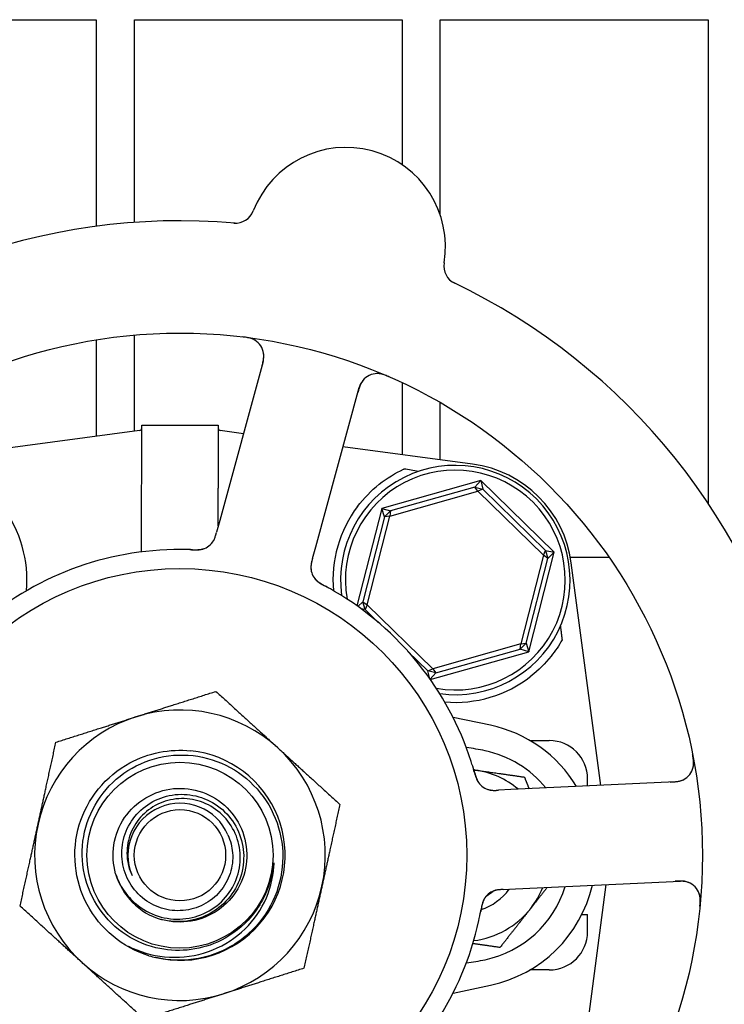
# Model space of a CAD drawing. Header units: inches. Extents: x 24 to 1128, y -69 to 748.
# Tile 637 of 656: x 759.8 to 762.1, y 607.18 to 610.4. Entities that reach past the tile are written whole.
import ezdxf

# ---------------------------------------------------------------- set-up
doc = ezdxf.new("R2010")
doc.units = ezdxf.units.IN
doc.header["$LTSCALE"] = 32
doc.header["$MEASUREMENT"] = 0
doc.layers.add('Visible (ANSI)', color=7, linetype='Continuous', lineweight=30)

msp = doc.modelspace()

# ---------------------------------------------------------------- linework, layer by layer
at = {"layer": 'Visible (ANSI)'}
for p, q in [((759.17313, 610.40103), (760.04813, 610.40103)), ((760.04813, 610.40103), (760.04813, 609.72535)), ((760.17313, 609.73817), (760.17313, 610.40103)), ((760.17313, 610.40103), (761.04813, 610.40103)), ((761.04813, 610.40103), (761.04813, 609.92682)), ((761.17313, 609.7617), (761.17313, 610.40103)), ((761.17313, 610.40103), (762.04813, 610.40103)), ((762.04813, 610.40103), (762.04813, 608.82043)), ((760.04813, 609.35389), (760.04813, 609.03829)), ((760.17313, 609.05493), (760.17313, 609.36951)), ((760.5943, 609.28339), (760.45236, 608.76308)), ((760.76591, 608.67755), (760.90784, 609.19786)), ((761.04813, 609.21404), (761.04813, 608.97815)), ((761.17313, 608.96151), (761.17313, 609.14891)), ((760.19722, 608.90117), (760.19722, 609.07478)), ((760.19722, 609.07478), (760.44722, 609.07478)), ((760.44722, 609.07478), (760.44722, 608.90117)), ((760.19044, 609.05724), (759.36556, 608.94743)), ((760.52985, 609.04714), (760.45401, 609.05724)), ((761.27889, 608.94743), (760.85492, 609.00387)), ((761.30506, 608.89373), (760.98201, 608.80287)), ((761.28556, 608.87202), (761.00996, 608.7945)), ((761.28556, 608.87202), (761.30506, 608.89373)), ((761.28556, 608.87202), (761.31179, 608.86534)), ((761.29615, 608.85876), (761.28556, 608.87202)), ((761.30506, 608.89373), (761.31179, 608.86534)), ((761.54527, 608.65939), (761.30506, 608.89373)), ((760.19695, 608.66065), (760.19695, 608.86907)), ((760.4475, 608.74526), (760.4475, 608.86907)), ((761.00784, 608.77767), (761.29615, 608.85876)), ((761.31179, 608.86534), (761.29615, 608.85876)), ((761.29615, 608.85876), (761.51054, 608.64962)), ((761.51672, 608.66542), (761.31179, 608.86534)), ((760.98201, 608.80287), (760.90082, 608.48414)), ((760.99107, 608.77513), (760.9204, 608.49769)), ((760.93391, 608.48744), (761.00784, 608.77767)), ((760.98201, 608.80287), (761.00996, 608.7945)), ((760.99107, 608.77513), (760.98201, 608.80287)), ((760.99107, 608.77513), (761.00996, 608.7945)), ((761.00784, 608.77767), (760.99107, 608.77513)), ((761.00996, 608.7945), (761.00784, 608.77767)), ((760.45236, 608.76308), (760.44186, 608.72458)), ((760.75541, 608.63907), (760.76591, 608.67755)), ((761.51054, 608.64962), (761.43661, 608.35939)), ((761.46244, 608.33419), (761.54527, 608.65939)), ((761.51054, 608.64962), (761.51672, 608.66542)), ((761.52405, 608.63937), (761.51054, 608.64962)), ((761.51672, 608.66542), (761.52405, 608.63937)), ((761.51672, 608.66542), (761.54527, 608.65939)), ((761.54527, 608.65939), (761.52405, 608.63937)), ((761.45338, 608.36193), (761.52405, 608.63937)), ((761.72485, 608.64228), (761.59845, 608.64228)), ((761.69805, 607.8971), (761.60112, 608.62519)), ((760.9038, 608.48202), (760.9204, 608.49769)), ((760.9204, 608.49769), (760.93391, 608.48744)), ((760.92773, 608.47164), (760.9204, 608.49769)), ((760.93391, 608.48744), (760.92773, 608.47164)), ((761.1483, 608.2783), (760.93391, 608.48744)), ((760.92773, 608.47164), (760.91418, 608.4745)), ((760.92773, 608.47164), (760.97033, 608.43008)), ((761.43661, 608.35939), (761.1483, 608.2783)), ((761.45338, 608.36193), (761.43448, 608.34256)), ((761.43448, 608.34256), (761.43661, 608.35939)), ((761.43661, 608.35939), (761.45338, 608.36193)), ((761.45338, 608.36193), (761.46244, 608.33419)), ((761.06749, 608.3353), (761.13266, 608.27172)), ((761.14033, 608.24359), (761.46244, 608.33419)), ((761.15889, 608.26504), (761.43448, 608.34256)), ((761.46244, 608.33419), (761.43448, 608.34256)), ((761.13266, 608.27172), (761.1483, 608.2783)), ((761.15889, 608.26504), (761.13266, 608.27172)), ((761.13882, 608.24574), (761.13266, 608.27172)), ((761.15889, 608.26504), (761.14002, 608.24403)), ((761.1483, 608.2783), (761.15889, 608.26504)), ((761.33677, 608.09345), (761.21496, 608.11912)), ((761.46619, 608.04353), (761.5294, 608.04353)), ((761.94213, 607.90879), (761.40342, 607.88299)), ((761.6544, 607.89501), (761.6544, 607.91853)), ((761.40342, 607.88299), (761.36355, 607.88109)), ((761.41896, 607.55837), (761.95767, 607.58417)), ((761.37913, 607.55646), (761.41896, 607.55837)), ((761.60112, 606.71187), (761.7157, 607.57258)), ((761.63586, 607.47478), (761.6544, 607.47478)), ((761.6544, 607.41853), (761.6544, 607.47478)), ((761.5294, 607.29353), (761.46619, 607.29353)), ((761.21496, 607.21794), (761.33677, 607.24361))]:
    msp.add_line(p, q, dxfattribs=at)
for radius in [1.7075, 0.9375, 0.30408, 0.14917]:
    msp.add_circle((760.32222, 607.66853), radius, dxfattribs=at)
for centre, radius, start, end in [((760.86501, 609.65833), 0.325, 350.66113, 158.82247), ((760.50368, 609.79831), 0.0625, 265.1302, 338.82247), ((760.32222, 607.66853), 2.075, 84.99965, 136.48395), ((761.24737, 609.59545), 0.0625, 170.66113, 244.3534), ((760.32222, 607.66853), 2.075, 12.99965, 64.48395), ((760.534, 609.29984), 0.0625, 344.7418, 82.60325), ((760.96814, 609.18141), 0.0625, 66.88035, 164.7418), ((760.18941, 609.06498), 0.00781, 277.58266, 0), ((760.45504, 609.06498), 0.00781, 180, 262.41734), ((761.22222, 608.56853), 0.375, 262.17396, 187.82604), ((761.2294, 608.57571), 0.375, 7.58266, 82.41734), ((761.22222, 608.56853), 0.35938, 260.02465, 189.97535), ((759.42222, 608.56853), 0.4, 355.00108, 37.02739), ((761.22222, 608.56853), 0.4, 142.97261, 184.99892), ((760.37843, 608.72954), 0.0625, 287.2706, 328.30345), ((760.32222, 607.66853), 1, 89.83299, 131.65061), ((760.81257, 608.61112), 0.0625, 182.31583, 222.22862), ((760.32222, 607.66853), 1, 17.83299, 59.65061), ((761.22222, 608.56853), 0.4, 265.00108, 308.18136), ((760.32222, 607.66853), 0.475, 47.64769, 107.64769), ((760.32222, 607.66853), 0.475, 107.64769, 167.64769), ((761.24722, 607.66853), 0.43425, 31.17296, 78.0993), ((761.5294, 607.91853), 0.125, 0, 90), ((760.32222, 607.66853), 0.34375, 256.81176, 84.08625), ((760.32222, 607.66853), 0.34375, 256.81176, 84.08625), ((760.32222, 607.66853), 0.475, 347.64769, 47.64769), ((761.24722, 607.66853), 0.34909, 39.05816, 78.0993), ((761.93914, 607.97122), 0.0625, 272.7418, 10.60325), ((761.24722, 607.66853), 0.2815, 81.86636, 82.81527), ((761.24722, 607.66853), 0.2815, 50.00252, 81.86636), ((761.34868, 607.94294), 0.0625, 215.2706, 256.30345), ((760.32222, 607.66853), 0.17, 22.97308, 202.97308), ((760.32222, 607.66853), 0.475, 167.64769, 227.64769), ((760.32222, 607.66853), 0.21875, 196.09118, 253.65421), ((761.96066, 607.52174), 0.0625, 354.88035, 92.7418), ((760.32222, 607.66853), 0.475, 287.64769, 347.64769), ((761.24722, 607.66853), 0.18733, 288.39093, 323.59902), ((761.3702, 607.49346), 0.0625, 110.31583, 150.22862), ((761.24722, 607.66853), 0.34909, 281.9007, 342.94151), ((761.24722, 607.66853), 0.1535, 300.06048, 310.05875), ((761.24722, 607.66853), 0.43425, 281.9007, 346.93978), ((761.24722, 607.66853), 0.2815, 321.86636, 337.90218), ((761.24722, 607.66853), 0.2815, 277.18473, 321.86636), ((760.32222, 607.66853), 1, 305.83299, 347.65061), ((760.32222, 607.66853), 2.075, 300.99965, 352.48395), ((761.5294, 607.41853), 0.125, 270, 0), ((760.32222, 607.66853), 0.34375, 252.85926, 256.81176), ((760.32222, 607.66853), 0.475, 227.64769, 287.64769)]:
    msp.add_arc(centre, radius, start, end, dxfattribs=at)
msp.add_ellipse((758.21239, 609.16649), major_axis=(4.33091, -0.57653), ratio=0.0429148, start_param=0.8462542, end_param=0.8607442, dxfattribs=at)
for points, knots in [([(760.56759, 609.35255), (760.56711, 609.35284), (760.56649, 609.35321), (760.56431, 609.35442), (760.56254, 609.35532), (760.55879, 609.35689), (760.5571, 609.35753), (760.55294, 609.3589), (760.55032, 609.35965), (760.54532, 609.36085), (760.54292, 609.36135), (760.5379, 609.36225), (760.53525, 609.36265), (760.53107, 609.36321), (760.52948, 609.36341), (760.52786, 609.3636)], [0.10313051, 0.10313051, 0.10313051, 0.10313051, 0.11603195, 0.11603195, 0.14472133, 0.14472133, 0.16305354, 0.16305354, 0.18481804, 0.18481804, 0.20320409, 0.20320409, 0.22373688, 0.22373688, 0.23709217, 0.23709217, 0.23709217, 0.23709217]), ([(760.58996, 609.26749), (760.59012, 609.26809), (760.59029, 609.26869), (760.59082, 609.27066), (760.59119, 609.27203), (760.59291, 609.27857), (760.59407, 609.28362), (760.59544, 609.2917), (760.59582, 609.29509), (760.59627, 609.30365), (760.59582, 609.30883), (760.59522, 609.31237), (760.59515, 609.31271), (760.59509, 609.31302)], [0, 0, 0, 0, 0.00480624, 0.00480624, 0.01589597, 0.01589597, 0.05833405, 0.05833405, 0.09384638, 0.09384638, 0.15340885, 0.15340885, 0.16065924, 0.16065924, 0.16065924, 0.16065924]), ([(760.92258, 609.2242), (760.92212, 609.2237), (760.92158, 609.22308), (760.91942, 609.22047), (760.91794, 609.21847), (760.91438, 609.21256), (760.91242, 609.2087), (760.90925, 609.20094), (760.90794, 609.19721), (760.9062, 609.19157), (760.9057, 609.18987), (760.90464, 609.18614), (760.90408, 609.18407), (760.90352, 609.18203)], [0.11682073, 0.11682073, 0.11682073, 0.11682073, 0.13209763, 0.13209763, 0.17640846, 0.17640846, 0.22121697, 0.22121697, 0.25582457, 0.25582457, 0.27005755, 0.27005755, 0.2865375, 0.2865375, 0.2865375, 0.2865375]), ([(761.00583, 609.23322), (761.00508, 609.23354), (761.00434, 609.23386), (761.0012, 609.23522), (760.9987, 609.23627), (760.99403, 609.23808), (760.99186, 609.23887), (760.9871, 609.24045), (760.98444, 609.24122), (760.98013, 609.2423), (760.97836, 609.24267), (760.97501, 609.24326), (760.97343, 609.24347), (760.97029, 609.24378), (760.96875, 609.24385), (760.96685, 609.24388), (760.96629, 609.24388), (760.96585, 609.24387)], [0, 0, 0, 0, 0.00673636, 0.00673636, 0.02806078, 0.02806078, 0.0453371, 0.0453371, 0.06652159, 0.06652159, 0.08352225, 0.08352225, 0.101589, 0.101589, 0.12223492, 0.12223492, 0.13206643, 0.13206643, 0.13206643, 0.13206643]), ([(760.90289, 608.80941), (760.92292, 608.83597), (760.94722, 608.86088), (760.99939, 608.9024), (761.02732, 608.91896), (761.05334, 608.93113), (761.05385, 608.93137), (761.05436, 608.9316)], [2.42631307, 2.42631307, 2.42631307, 2.42631307, 2.67966435, 2.67966435, 2.93613641, 2.93613641, 2.94128789, 2.94128789, 2.94128789, 2.94128789]), ([(760.19695, 608.86907), (760.19695, 608.86916), (760.19695, 608.86926), (760.19695, 608.86962), (760.19695, 608.86988), (760.19695, 608.87056), (760.19695, 608.87096), (760.19695, 608.87254), (760.19696, 608.87371), (760.19699, 608.87757), (760.19702, 608.88008), (760.19708, 608.88418), (760.1971, 608.88547), (760.19712, 608.88671)], [0.065326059, 0.065326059, 0.065326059, 0.065326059, 0.065886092, 0.065886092, 0.067505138, 0.067505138, 0.069967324, 0.069967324, 0.077104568, 0.077104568, 0.093330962, 0.093330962, 0.101340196, 0.101340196, 0.101340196, 0.101340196]), ([(760.44733, 608.88671), (760.44739, 608.88254), (760.44746, 608.8781), (760.44749, 608.87254), (760.4475, 608.87185), (760.4475, 608.87078), (760.4475, 608.87041), (760.4475, 608.8698), (760.4475, 608.86956), (760.4475, 608.86924), (760.4475, 608.86916), (760.4475, 608.86907)], [0.027184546, 0.027184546, 0.027184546, 0.027184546, 0.056924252, 0.056924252, 0.061161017, 0.061161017, 0.063446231, 0.063446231, 0.064876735, 0.064876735, 0.065401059, 0.065401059, 0.065401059, 0.065401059]), ([(760.42754, 608.69088), (760.42771, 608.6911), (760.42789, 608.69134), (760.42858, 608.69227), (760.42911, 608.69302), (760.43059, 608.69522), (760.43153, 608.69675), (760.43411, 608.70143), (760.43565, 608.70486), (760.43801, 608.71123), (760.43894, 608.71418), (760.43977, 608.71702)], [0.094581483, 0.094581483, 0.094581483, 0.094581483, 0.09763665, 0.09763665, 0.105884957, 0.105884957, 0.120706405, 0.120706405, 0.149461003, 0.149461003, 0.172558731, 0.172558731, 0.172558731, 0.172558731]), ([(760.43109, 608.69587), (760.43109, 608.69587), (760.43109, 608.69587), (760.43111, 608.6959), (760.43115, 608.69596), (760.43132, 608.69624), (760.43149, 608.6965), (760.43225, 608.69776), (760.43322, 608.69946), (760.43441, 608.70192), (760.4347, 608.70256), (760.43625, 608.70607), (760.43741, 608.70924), (760.43916, 608.71492), (760.43968, 608.7167), (760.44047, 608.71951), (760.44074, 608.72049), (760.44129, 608.72247), (760.44157, 608.7235), (760.44184, 608.72452)], [0.05598665, 0.05598665, 0.05598665, 0.05598665, 0.056873, 0.056873, 0.0600697, 0.0600697, 0.06858048, 0.06858048, 0.09786866, 0.09786866, 0.10758076, 0.10758076, 0.14991048, 0.14991048, 0.16694482, 0.16694482, 0.17567446, 0.17567446, 0.18444701, 0.18444701, 0.18444701, 0.18444701]), ([(760.36273, 608.66771), (760.35475, 608.66802), (760.34346, 608.66835), (760.33353, 608.66847), (760.33062, 608.6685), (760.32781, 608.66852), (760.32514, 608.66853)], [0.48416631, 0.48416631, 0.48416631, 0.48416631, 0.88318571, 0.88318571, 0.88318571, 1, 1, 1, 1]), ([(760.35463, 608.668), (760.3579, 608.6679), (760.36114, 608.66778), (760.36711, 608.66764), (760.36984, 608.66761), (760.37494, 608.66765), (760.37735, 608.66771), (760.38129, 608.66789), (760.3829, 608.66799), (760.38642, 608.66829), (760.38824, 608.66849), (760.39148, 608.66895), (760.39291, 608.6692), (760.39615, 608.66986), (760.39774, 608.67028), (760.40051, 608.67113), (760.40174, 608.67157), (760.40277, 608.67198)], [0, 0, 0, 0, 0.02532919, 0.02532919, 0.04592781, 0.04592781, 0.06431613, 0.06431613, 0.07801539, 0.07801539, 0.09688899, 0.09688899, 0.1175537, 0.1175537, 0.15067695, 0.15067695, 0.17984281, 0.17984281, 0.17984281, 0.17984281]), ([(760.36274, 608.66771), (760.36365, 608.66767), (760.36454, 608.66763), (760.36636, 608.66756), (760.36727, 608.66753), (760.37062, 608.66741), (760.37312, 608.66735), (760.37802, 608.66735), (760.38048, 608.66742), (760.38417, 608.66763), (760.38556, 608.66775), (760.38877, 608.6681), (760.39047, 608.66836), (760.39307, 608.66886), (760.39409, 608.66909), (760.39605, 608.66958), (760.39699, 608.66986), (760.39768, 608.67007), (760.39781, 608.67011), (760.39781, 608.67011)], [0, 0, 0, 0, 0.00712604, 0.00712604, 0.01419238, 0.01419238, 0.03284312, 0.03284312, 0.05207098, 0.05207098, 0.06472354, 0.06472354, 0.08419423, 0.08419423, 0.09866358, 0.09866358, 0.11516786, 0.11516786, 0.12167905, 0.12167905, 0.12167905, 0.12167905]), ([(760.75537, 608.63891), (760.75511, 608.63798), (760.75485, 608.63703), (760.75436, 608.63519), (760.75411, 608.63429), (760.75342, 608.63167), (760.75299, 608.62999), (760.75233, 608.62728), (760.75208, 608.6262), (760.75118, 608.62208), (760.75074, 608.61945), (760.75026, 608.61543), (760.75011, 608.6134), (760.75008, 608.61037), (760.75009, 608.60954), (760.75013, 608.60832), (760.75015, 608.60786), (760.75016, 608.60765), (760.75016, 608.60763), (760.75016, 608.60763)], [0, 0, 0, 0, 0.00805947, 0.00805947, 0.01607833, 0.01607833, 0.0318321, 0.0318321, 0.04288224, 0.04288224, 0.07619177, 0.07619177, 0.108399, 0.108399, 0.1204764, 0.1204764, 0.12953115, 0.12953115, 0.13163232, 0.13163232, 0.13163232, 0.13163232]), ([(760.75326, 608.63105), (760.75301, 608.63003), (760.75276, 608.629), (760.75182, 608.62495), (760.75121, 608.62182), (760.75042, 608.61588), (760.75021, 608.61299), (760.75019, 608.60853), (760.75025, 608.60684), (760.75043, 608.60457), (760.7505, 608.60389), (760.75059, 608.60312), (760.7506, 608.60297), (760.75062, 608.60284)], [0.01683363, 0.01683363, 0.01683363, 0.01683363, 0.024996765, 0.024996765, 0.048690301, 0.048690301, 0.071674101, 0.071674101, 0.086017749, 0.086017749, 0.092484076, 0.092484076, 0.093980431, 0.093980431, 0.093980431, 0.093980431]), ([(760.76224, 608.57405), (760.76257, 608.57363), (760.76291, 608.5732), (760.76389, 608.57202), (760.76458, 608.57122), (760.7658, 608.56995), (760.76613, 608.56962), (760.76745, 608.5683), (760.76863, 608.5672), (760.77129, 608.56496), (760.77266, 608.56386), (760.7753, 608.56189), (760.77647, 608.56106), (760.77984, 608.55874), (760.78227, 608.55718), (760.78689, 608.55436), (760.78907, 608.55308), (760.7941, 608.55023), (760.79695, 608.54867), (760.80048, 608.54675), (760.80117, 608.54638), (760.80185, 608.546)], [0.13529988, 0.13529988, 0.13529988, 0.13529988, 0.1504163, 0.1504163, 0.17862375, 0.17862375, 0.18801437, 0.18801437, 0.21370501, 0.21370501, 0.23365386, 0.23365386, 0.24706172, 0.24706172, 0.26969875, 0.26969875, 0.28871804, 0.28871804, 0.31389264, 0.31389264, 0.31994869, 0.31994869, 0.31994869, 0.31994869]), ([(760.76571, 608.56975), (760.76571, 608.56975), (760.76576, 608.56969), (760.76602, 608.5694), (760.76634, 608.56905), (760.76725, 608.56811), (760.76789, 608.56746), (760.76994, 608.56553), (760.77156, 608.56414), (760.77471, 608.56175), (760.77608, 608.56076), (760.77864, 608.55905), (760.77977, 608.55833), (760.7828, 608.55646), (760.78479, 608.55529), (760.78894, 608.55296), (760.79114, 608.55178), (760.79374, 608.55039), (760.79423, 608.55013), (760.79471, 608.54987)], [0.07093315, 0.07093315, 0.07093315, 0.07093315, 0.07636583, 0.07636583, 0.08666451, 0.08666451, 0.09983227, 0.09983227, 0.12422952, 0.12422952, 0.14000403, 0.14000403, 0.15098747, 0.15098747, 0.16837574, 0.16837574, 0.18725581, 0.18725581, 0.19162474, 0.19162474, 0.19162474, 0.19162474]), ([(760.8275, 608.53149), (760.81921, 608.53634), (760.80878, 608.54223), (760.80019, 608.54691), (760.79823, 608.54797), (760.79643, 608.54895), (760.79479, 608.54983)], [0, 0, 0, 0, 0.41999651, 0.41999651, 0.41999651, 0.51583384, 0.51583384, 0.51583384, 0.51583384]), ([(761.57115, 608.37295), (761.56116, 608.35512), (761.5491, 608.3369), (761.51616, 608.29551), (761.49354, 608.27303), (761.46949, 608.25411)], [0.52955844, 0.52955844, 0.52955844, 0.52955844, 0.6981502, 0.6981502, 0.92955653, 0.92955653, 0.92955653, 0.92955653]), ([(760.22091, 607.34005), (760.13528, 607.36646), (760.06098, 607.4278), (760.01885, 607.50689), (759.97672, 607.58595), (759.96724, 607.68179), (759.99305, 607.76757), (760.01885, 607.85332), (760.0796, 607.92798), (760.15831, 607.97068), (760.21877, 608.00348), (760.28926, 608.01711), (760.35765, 608.01028)], [5.0115512, 5.0115512, 5.0115512, 5.0115512, 5.7936548, 5.7936548, 5.7936548, 6.5754431, 6.5754431, 6.5754431, 7.3569225, 7.3569225, 7.3569225, 7.9571961, 7.9571961, 7.9571961, 7.9571961]), ([(760.44449, 607.38452), (760.4133, 607.37046), (760.37999, 607.36167), (760.31167, 607.35529), (760.27713, 607.3578), (760.20399, 607.37548), (760.16655, 607.39276), (760.10016, 607.44082), (760.0719, 607.47122), (760.02845, 607.54135), (760.01376, 607.58045), (760.00011, 607.66234), (760.00137, 607.70436), (760.01995, 607.78583), (760.03719, 607.82446), (760.08561, 607.89321), (760.11642, 607.92259), (760.18777, 607.96809), (760.22768, 607.98367), (760.31148, 607.99876), (760.35458, 607.99802), (760.43836, 607.98005), (760.4782, 607.96289), (760.54931, 607.91416), (760.57985, 607.88297), (760.62742, 607.81043), (760.64393, 607.76974), (760.6605, 607.68405), (760.66031, 607.63987), (760.64301, 607.55378), (760.62596, 607.51273), (760.57697, 607.43923), (760.54542, 607.40753), (760.50869, 607.38276)], [-5.0704915, -5.0704915, -5.0704915, -5.0704915, -4.8092414, -4.8092414, -4.5465572, -4.5465572, -4.2346915, -4.2346915, -3.9208419, -3.9208419, -3.6050086, -3.6050086, -3.2871921, -3.2871921, -2.9673924, -2.9673924, -2.64561, -2.64561, -2.321845, -2.321845, -1.9960977, -1.9960977, -1.6683683, -1.6683683, -1.3386572, -1.3386572, -1.0069646, -1.0069646, -0.6732907, -0.6732907, -0.3376357, -0.3376357, 0, 0, 0, 0]), ([(761.28502, 607.93877), (761.28285, 607.94645), (761.27968, 607.95729), (761.27671, 607.96677), (761.27585, 607.96955), (761.275, 607.97223), (761.27418, 607.97477)], [0.48416631, 0.48416631, 0.48416631, 0.48416631, 0.88318571, 0.88318571, 0.88318571, 1, 1, 1, 1]), ([(761.99964, 607.95556), (761.99977, 607.95611), (761.99993, 607.95681), (762.00041, 607.95926), (762.00072, 607.96123), (762.00105, 607.96527), (762.00114, 607.96708), (762.00116, 607.97146), (762.00106, 607.97418), (762.00065, 607.97931), (762.00039, 607.98175), (761.9997, 607.9868), (761.99926, 607.98944), (761.9985, 607.9936), (761.99819, 607.99516), (761.99788, 607.99676)], [0.10313051, 0.10313051, 0.10313051, 0.10313051, 0.11603194, 0.11603194, 0.14472132, 0.14472132, 0.16305353, 0.16305353, 0.18481803, 0.18481803, 0.20320409, 0.20320409, 0.22373688, 0.22373688, 0.23709216, 0.23709216, 0.23709216, 0.23709216]), ([(761.28279, 607.94657), (761.2837, 607.94343), (761.28459, 607.9403), (761.28631, 607.93458), (761.28712, 607.93197), (761.28873, 607.92713), (761.28953, 607.92486), (761.29092, 607.92118), (761.29152, 607.91967), (761.29289, 607.91642), (761.29365, 607.91475), (761.29508, 607.91181), (761.29576, 607.91053), (761.29739, 607.90765), (761.29829, 607.90626), (761.29994, 607.9039), (761.30075, 607.90286), (761.30145, 607.90201)], [0, 0, 0, 0, 0.02532917, 0.02532917, 0.0459278, 0.0459278, 0.06431611, 0.06431611, 0.0780154, 0.0780154, 0.09688899, 0.09688899, 0.11755371, 0.11755371, 0.15067697, 0.15067697, 0.17984281, 0.17984281, 0.17984281, 0.17984281]), ([(761.28502, 607.93876), (761.28526, 607.93789), (761.28551, 607.93703), (761.286, 607.93528), (761.28625, 607.93439), (761.28717, 607.93117), (761.28789, 607.92878), (761.2894, 607.92412), (761.29022, 607.9218), (761.29157, 607.91835), (761.29211, 607.91707), (761.29343, 607.91412), (761.29421, 607.91259), (761.29548, 607.91027), (761.29602, 607.90937), (761.29709, 607.90766), (761.29765, 607.90685), (761.29807, 607.90626), (761.29814, 607.90615), (761.29814, 607.90615)], [0, 0, 0, 0, 0.00712604, 0.00712604, 0.01419238, 0.01419238, 0.03284312, 0.03284312, 0.05207098, 0.05207098, 0.06472354, 0.06472354, 0.08419423, 0.08419423, 0.09866358, 0.09866358, 0.11516786, 0.11516786, 0.12167905, 0.12167905, 0.12167905, 0.12167905]), ([(761.92566, 607.908), (761.92628, 607.90803), (761.9269, 607.90806), (761.92894, 607.90816), (761.93035, 607.90824), (761.93711, 607.90862), (761.94227, 607.90908), (761.95037, 607.91027), (761.95372, 607.91096), (761.96201, 607.91317), (761.96679, 607.9152), (761.96996, 607.91687), (761.97028, 607.91704), (761.97055, 607.91719)], [0, 0, 0, 0, 0.00480624, 0.00480624, 0.01589597, 0.01589597, 0.05833406, 0.05833406, 0.09384639, 0.09384639, 0.15340885, 0.15340885, 0.16065924, 0.16065924, 0.16065924, 0.16065924]), ([(760.11204, 607.6079), (760.09431, 607.66936), (760.10531, 607.73848), (760.14125, 607.79141), (760.17718, 607.84433), (760.23735, 607.88005), (760.30102, 607.88625), (760.36468, 607.89245), (760.43062, 607.86901), (760.47608, 607.82403), (760.52155, 607.77904), (760.54568, 607.71336), (760.54016, 607.64964), (760.53464, 607.58593), (760.49957, 607.52538), (760.44705, 607.48889), (760.39453, 607.4524), (760.32556, 607.44065), (760.26392, 607.45769), (760.26283, 607.45799), (760.26175, 607.4583), (760.26066, 607.45862)], [16.9979155, 16.9979155, 16.9979155, 16.9979155, 17.8752194, 17.8752194, 17.8752194, 18.7524691, 18.7524691, 18.7524691, 19.6296647, 19.6296647, 19.6296647, 20.5068064, 20.5068064, 20.5068064, 21.3838943, 21.3838943, 21.3838943, 22.2609286, 22.2609286, 22.2609286, 22.2764365, 22.2764365, 22.2764365, 22.2764365]), ([(761.32708, 607.8843), (761.32735, 607.8842), (761.32763, 607.8841), (761.32873, 607.88373), (761.32961, 607.88346), (761.33215, 607.88273), (761.3339, 607.88231), (761.33915, 607.8813), (761.34288, 607.8809), (761.34967, 607.88062), (761.35277, 607.88065), (761.35572, 607.88074)], [0.094581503, 0.094581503, 0.094581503, 0.094581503, 0.09763667, 0.09763667, 0.105884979, 0.105884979, 0.120706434, 0.120706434, 0.149461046, 0.149461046, 0.17255876, 0.17255876, 0.17255876, 0.17255876]), ([(761.33292, 607.88246), (761.33292, 607.88246), (761.33292, 607.88246), (761.33296, 607.88245), (761.33303, 607.88243), (761.33334, 607.88235), (761.33365, 607.88228), (761.33508, 607.88194), (761.337, 607.88155), (761.3397, 607.88117), (761.3404, 607.88109), (761.34422, 607.8807), (761.3476, 607.88058), (761.35354, 607.88067), (761.35539, 607.88073), (761.35831, 607.88084), (761.35932, 607.88089), (761.36138, 607.88098), (761.36244, 607.88103), (761.36349, 607.88108)], [0.05598665, 0.05598665, 0.05598665, 0.05598665, 0.056873, 0.056873, 0.06006969, 0.06006969, 0.06858048, 0.06858048, 0.09786866, 0.09786866, 0.10758076, 0.10758076, 0.14991048, 0.14991048, 0.16694481, 0.16694481, 0.17567446, 0.17567446, 0.18444701, 0.18444701, 0.18444701, 0.18444701]), ([(760.11204, 607.6079), (760.11832, 607.58868), (760.12724, 607.57042), (760.14976, 607.53706), (760.16322, 607.52211), (760.19984, 607.49136), (760.22439, 607.47781), (760.27696, 607.46107), (760.30444, 607.45792), (760.35866, 607.46238), (760.3849, 607.46981), (760.43266, 607.49421), (760.45378, 607.51082), (760.48817, 607.55098), (760.5012, 607.57404), (760.51747, 607.62352), (760.5207, 607.64942), (760.51698, 607.7006), (760.51021, 607.7254), (760.48763, 607.77063), (760.47217, 607.79068), (760.43467, 607.82341), (760.41308, 607.83587), (760.36667, 607.85161), (760.34235, 607.85487), (760.29421, 607.85181), (760.27085, 607.84566), (760.2282, 607.82484), (760.20925, 607.8105), (760.17825, 607.77559), (760.16639, 607.75546), (760.15126, 607.7121), (760.14801, 607.68935), (760.1505, 607.64427), (760.15606, 607.62237), (760.16571, 607.60218)], [-3.1722778, -3.1722778, -3.1722778, -3.1722778, -3.0186699, -3.0186699, -2.8665315, -2.8665315, -2.6554083, -2.6554083, -2.4471425, -2.4471425, -2.2417348, -2.2417348, -2.0391858, -2.0391858, -1.8394961, -1.8394961, -1.6426663, -1.6426663, -1.4486971, -1.4486971, -1.2575891, -1.2575891, -1.0693429, -1.0693429, -0.8839593, -0.8839593, -0.7014387, -0.7014387, -0.5217818, -0.5217818, -0.3449893, -0.3449893, -0.1710619, -0.1710619, 0, 0, 0, 0]), ([(760.47874, 607.73488), (760.48736, 607.71631), (760.49255, 607.69633), (760.49583, 607.65341), (760.49309, 607.63078), (760.47906, 607.58756), (760.46779, 607.56742), (760.438, 607.53234), (760.41968, 607.51782), (760.37828, 607.49644), (760.35554, 607.48989), (760.30854, 607.48581), (760.28472, 607.48843), (760.23915, 607.5027), (760.21786, 607.51432), (760.18069, 607.54521), (760.16524, 607.56428), (760.14234, 607.6075), (760.13521, 607.63129), (760.1304, 607.68054), (760.13287, 607.70555), (760.14732, 607.75349), (760.15925, 607.77593), (760.19121, 607.81523), (760.211, 607.83164), (760.256, 607.85611), (760.28082, 607.86385), (760.33233, 607.86945), (760.35852, 607.86715), (760.40884, 607.85258), (760.43245, 607.84036), (760.47391, 607.80741), (760.49129, 607.7869), (760.5174, 607.74016), (760.52577, 607.71431), (760.53222, 607.66057), (760.53012, 607.63319), (760.5155, 607.58048), (760.50302, 607.55569), (760.46911, 607.51203), (760.44792, 607.49366), (760.39946, 607.46588), (760.3726, 607.45684), (760.31665, 607.44949), (760.28808, 607.45135), (760.26066, 607.45862)], [-4.2480515, -4.2480515, -4.2480515, -4.2480515, -4.0909216, -4.0909216, -3.9177275, -3.9177275, -3.7423694, -3.7423694, -3.5648477, -3.5648477, -3.385163, -3.385163, -3.2033156, -3.2033156, -3.0193061, -3.0193061, -2.8331349, -2.8331349, -2.6448024, -2.6448024, -2.4543091, -2.4543091, -2.2616553, -2.2616553, -2.0668416, -2.0668416, -1.8698684, -1.8698684, -1.6707361, -1.6707361, -1.469445, -1.469445, -1.2659958, -1.2659958, -1.0603886, -1.0603886, -0.8526241, -0.8526241, -0.6427026, -0.6427026, -0.4306244, -0.4306244, -0.2163901, -0.2163901, 0, 0, 0, 0]), ([(760.16638, 607.36497), (760.20467, 607.34761), (760.24584, 607.33749), (760.33096, 607.33294), (760.37416, 607.33902), (760.45493, 607.36728), (760.49184, 607.38889), (760.55456, 607.44461), (760.57996, 607.47795), (760.61605, 607.55182), (760.62666, 607.59149), (760.62928, 607.63208)], [-1.5992336, -1.5992336, -1.5992336, -1.5992336, -1.2791425, -1.2791425, -0.9499666, -0.9499666, -0.6270496, -0.6270496, -0.3103934, -0.3103934, 0, 0, 0, 0]), ([(760.62928, 607.63208), (760.62962, 607.6374), (760.62967, 607.64141), (760.62951, 607.64336), (760.62948, 607.64364), (760.62942, 607.64388), (760.6294, 607.64394), (760.62937, 607.644), (760.62936, 607.64402), (760.62934, 607.64404), (760.62933, 607.64404), (760.62932, 607.64405), (760.62931, 607.64405), (760.62929, 607.64405), (760.62928, 607.64405), (760.62926, 607.64403), (760.62925, 607.64402), (760.62919, 607.64394), (760.62915, 607.64384), (760.62903, 607.64344), (760.62894, 607.64306), (760.62858, 607.6412), (760.62822, 607.63866), (760.62624, 607.625), (760.62297, 607.60074), (760.61297, 607.57095)], [-0.37606241, -0.37606241, -0.37606241, -0.37606241, -0.30741129, -0.30741129, -0.29779295, -0.29779295, -0.29494673, -0.29494673, -0.2937317, -0.2937317, -0.29301265, -0.29301265, -0.29238719, -0.29238719, -0.29165629, -0.29165629, -0.29047649, -0.29047649, -0.28622321, -0.28622321, -0.27736006, -0.27736006, -0.23942142, -0.23942142, 0, 0, 0, 0]), ([(761.98727, 607.57829), (761.98666, 607.57857), (761.9859, 607.57889), (761.98276, 607.58014), (761.98039, 607.58093), (761.97367, 607.58249), (761.96939, 607.58315), (761.96104, 607.58377), (761.95708, 607.58387), (761.95118, 607.58378), (761.94941, 607.58373), (761.94553, 607.58358), (761.94339, 607.58348), (761.94127, 607.58338)], [0.11682073, 0.11682073, 0.11682073, 0.11682073, 0.13209763, 0.13209763, 0.17640845, 0.17640845, 0.22121697, 0.22121697, 0.25582457, 0.25582457, 0.27005755, 0.27005755, 0.2865375, 0.2865375, 0.2865375, 0.2865375]), ([(760.61297, 607.57095), (760.6064, 607.55137), (760.59797, 607.53253), (760.5757, 607.49356), (760.56127, 607.47398), (760.51639, 607.42593), (760.48233, 607.40157), (760.44449, 607.38452)], [-0.65841937, -0.65841937, -0.65841937, -0.65841937, -0.50117447, -0.50117447, -0.31635325, -0.31635325, 0, 0, 0, 0]), ([(761.37083, 607.55602), (761.36979, 607.55595), (761.36873, 607.55587), (761.36459, 607.55551), (761.36143, 607.55512), (761.35552, 607.55404), (761.35272, 607.55335), (761.34847, 607.55199), (761.34688, 607.55141), (761.34477, 607.55053), (761.34414, 607.55026), (761.34344, 607.54994), (761.34331, 607.54988), (761.34318, 607.54982)], [0.016833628, 0.016833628, 0.016833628, 0.016833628, 0.024996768, 0.024996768, 0.048690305, 0.048690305, 0.071674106, 0.071674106, 0.086017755, 0.086017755, 0.092484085, 0.092484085, 0.093980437, 0.093980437, 0.093980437, 0.093980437]), ([(761.37896, 607.55645), (761.37799, 607.5564), (761.37701, 607.55636), (761.37511, 607.55626), (761.37418, 607.55621), (761.37147, 607.55607), (761.36974, 607.55596), (761.36696, 607.55574), (761.36586, 607.55565), (761.36166, 607.55523), (761.35903, 607.55484), (761.35505, 607.55405), (761.35307, 607.55356), (761.35018, 607.55266), (761.34939, 607.55239), (761.34825, 607.55198), (761.34782, 607.55182), (761.34762, 607.55174), (761.3476, 607.55174), (761.3476, 607.55174)], [0, 0, 0, 0, 0.00805947, 0.00805947, 0.01607833, 0.01607833, 0.0318321, 0.0318321, 0.04288224, 0.04288224, 0.07619177, 0.07619177, 0.108399, 0.108399, 0.12047641, 0.12047641, 0.12953115, 0.12953115, 0.13163232, 0.13163232, 0.13163232, 0.13163232]), ([(761.3194, 607.52987), (761.3191, 607.52943), (761.3188, 607.52897), (761.31798, 607.52768), (761.31743, 607.52677), (761.3166, 607.52522), (761.31638, 607.52481), (761.31554, 607.52314), (761.31486, 607.52168), (761.31355, 607.51846), (761.31293, 607.51682), (761.31187, 607.51369), (761.31144, 607.51232), (761.31028, 607.5084), (761.30954, 607.5056), (761.30829, 607.50035), (761.30775, 607.49787), (761.30659, 607.49221), (761.30599, 607.48902), (761.30525, 607.48507), (761.30511, 607.4843), (761.30496, 607.48353)], [0.13529989, 0.13529989, 0.13529989, 0.13529989, 0.15041637, 0.15041637, 0.17862377, 0.17862377, 0.18801437, 0.18801437, 0.21370501, 0.21370501, 0.23365387, 0.23365387, 0.24706173, 0.24706173, 0.26969876, 0.26969876, 0.28871805, 0.28871805, 0.31389266, 0.31389266, 0.3199487, 0.3199487, 0.3199487, 0.3199487]), ([(761.31637, 607.52524), (761.31637, 607.52524), (761.31634, 607.52518), (761.31614, 607.52484), (761.31591, 607.52443), (761.31529, 607.52327), (761.31488, 607.52246), (761.31368, 607.51991), (761.31285, 607.51794), (761.31155, 607.51421), (761.31104, 607.5126), (761.3102, 607.50964), (761.30986, 607.50834), (761.30902, 607.50488), (761.30853, 607.50263), (761.30759, 607.49796), (761.30715, 607.49551), (761.30663, 607.4926), (761.30653, 607.49206), (761.30643, 607.49151)], [0.07093315, 0.07093315, 0.07093315, 0.07093315, 0.07636583, 0.07636583, 0.08666451, 0.08666451, 0.09983228, 0.09983228, 0.12422953, 0.12422953, 0.14000404, 0.14000404, 0.15098747, 0.15098747, 0.16837574, 0.16837574, 0.18725582, 0.18725582, 0.19162474, 0.19162474, 0.19162474, 0.19162474]), ([(762.02157, 607.5019), (762.02165, 607.50271), (762.02173, 607.50351), (762.02205, 607.50692), (762.02228, 607.50962), (762.02255, 607.51462), (762.02263, 607.51693), (762.02266, 607.52195), (762.02258, 607.52472), (762.02227, 607.52914), (762.02208, 607.53094), (762.0216, 607.53431), (762.02132, 607.53588), (762.02064, 607.53896), (762.02023, 607.54045), (762.01967, 607.54227), (762.0195, 607.54279), (762.01935, 607.54322)], [0, 0, 0, 0, 0.00673636, 0.00673636, 0.02806078, 0.02806078, 0.0453371, 0.0453371, 0.06652159, 0.06652159, 0.08352225, 0.08352225, 0.101589, 0.101589, 0.12223492, 0.12223492, 0.13206643, 0.13206643, 0.13206643, 0.13206643]), ([(761.29909, 607.45466), (761.30114, 607.46404), (761.30352, 607.47578), (761.30531, 607.48539), (761.30572, 607.48758), (761.30609, 607.4896), (761.30642, 607.49143)], [0, 0, 0, 0, 0.41999651, 0.41999651, 0.41999651, 0.51583384, 0.51583384, 0.51583384, 0.51583384]), ([(760.22091, 607.34005), (760.19018, 607.34957), (760.16875, 607.36116), (760.15776, 607.3676), (760.15581, 607.36884), (760.15468, 607.36969), (760.15447, 607.36986), (760.1543, 607.37003), (760.15426, 607.37008), (760.15423, 607.37013), (760.15422, 607.37015), (760.15421, 607.37017), (760.15421, 607.37018), (760.15421, 607.3702), (760.15421, 607.3702), (760.15422, 607.37022), (760.15423, 607.37022), (760.15425, 607.37023), (760.15427, 607.37024), (760.15435, 607.37024), (760.15444, 607.37022), (760.1558, 607.36987), (760.16029, 607.36773), (760.16638, 607.36497)], [-0.32425255, -0.32425255, -0.32425255, -0.32425255, -0.13434383, -0.13434383, -0.07553483, -0.07553483, -0.06406424, -0.06406424, -0.06072925, -0.06072925, -0.05932586, -0.05932586, -0.05850628, -0.05850628, -0.05780445, -0.05780445, -0.05699234, -0.05699234, -0.05569314, -0.05569314, -0.05100977, -0.05100977, 0, 0, 0, 0]), ([(760.50869, 607.38276), (760.48861, 607.36921), (760.46711, 607.35787), (760.42175, 607.33986), (760.39797, 607.33332), (760.33051, 607.32245), (760.28633, 607.32393), (760.2438, 607.33385)], [-0.70402922, -0.70402922, -0.70402922, -0.70402922, -0.51973951, -0.51973951, -0.33275492, -0.33275492, 0, 0, 0, 0])]:
    msp.add_open_spline(points, degree=3, knots=knots, dxfattribs=at)
for points in [[(760.19712, 608.88671), (760.19719, 608.89153), (760.19722, 608.89636), (760.19722, 608.90117)], [(760.44722, 608.90117), (760.44722, 608.89619), (760.44726, 608.89137), (760.44733, 608.88671)], [(761.31921, 608.01012), (761.29894, 608.01439), (761.27859, 608.0179), (761.25817, 608.02066)], [(761.25817, 607.3164), (761.27859, 607.31916), (761.29894, 607.32267), (761.31921, 607.32694)]]:
    msp.add_open_spline(points, degree=3, dxfattribs=at)
for points, weights in [([(761.5655, 608.41758), (761.56833, 608.39524), (761.57115, 608.37295)], [0.999969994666, 0.999969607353, 0.999970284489]), ([(760.17822, 608.12118), (760.29951, 608.15976), (760.43956, 608.20432)], [1, 1.0379548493, 1]), ([(760.43956, 608.20432), (760.54817, 608.10531), (760.64223, 608.01956)], [1, 1.0379548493, 1]), ([(759.91689, 608.03804), (760.05694, 608.08259), (760.17822, 608.12118)], [1, 1.0379548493, 1]), ([(759.85822, 607.77014), (759.88545, 607.89447), (759.91689, 608.03804)], [1, 1.0379548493, 1]), ([(760.64223, 608.01956), (760.73628, 607.93382), (760.84489, 607.83481)], [1, 1.0379548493, 1]), ([(761.28242, 607.94786), (761.28474, 607.94753), (761.28705, 607.9472)], [1.0022030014, 1.00113546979, 1]), ([(761.28705, 607.9472), (761.36172, 607.93653), (761.44794, 607.9242)], [1, 1.0379548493, 1]), ([(761.44794, 607.9242), (761.45586, 607.90447), (761.46333, 607.88586)], [1, 1.0090077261, 1.01373989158]), ([(760.84489, 607.83481), (760.81346, 607.69125), (760.78623, 607.56692)], [1, 1.0379548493, 1]), ([(759.79955, 607.50225), (759.83099, 607.64581), (759.85822, 607.77014)], [1, 1.0379548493, 1]), ([(760.78623, 607.56692), (760.759, 607.44259), (760.72756, 607.29902)], [1, 1.0379548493, 1]), ([(761.52252, 607.56333), (761.49496, 607.52823), (761.46864, 607.4947)], [1.01874043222, 1.02109815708, 1]), ([(760.00222, 607.3175), (759.90816, 607.40324), (759.79955, 607.50225)], [1, 1.0379548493, 1]), ([(761.46864, 607.4947), (761.42207, 607.43537), (761.36829, 607.36687)], [1, 1.0379548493, 1]), ([(761.36829, 607.36687), (761.32145, 607.37356), (761.27956, 607.37955)], [1, 1.02026440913, 1.01889014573]), ([(760.20489, 607.13274), (760.09628, 607.23175), (760.00222, 607.3175)], [1, 1.0379548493, 1]), ([(760.72756, 607.29902), (760.58751, 607.25447), (760.46623, 607.21588)], [1, 1.0379548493, 1]), ([(760.46623, 607.21588), (760.34494, 607.1773), (760.20489, 607.13274)], [1, 1.0379548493, 1])]:
    msp.add_rational_spline(points, weights, degree=2, dxfattribs=at)

doc.saveas('drawing.dxf')
